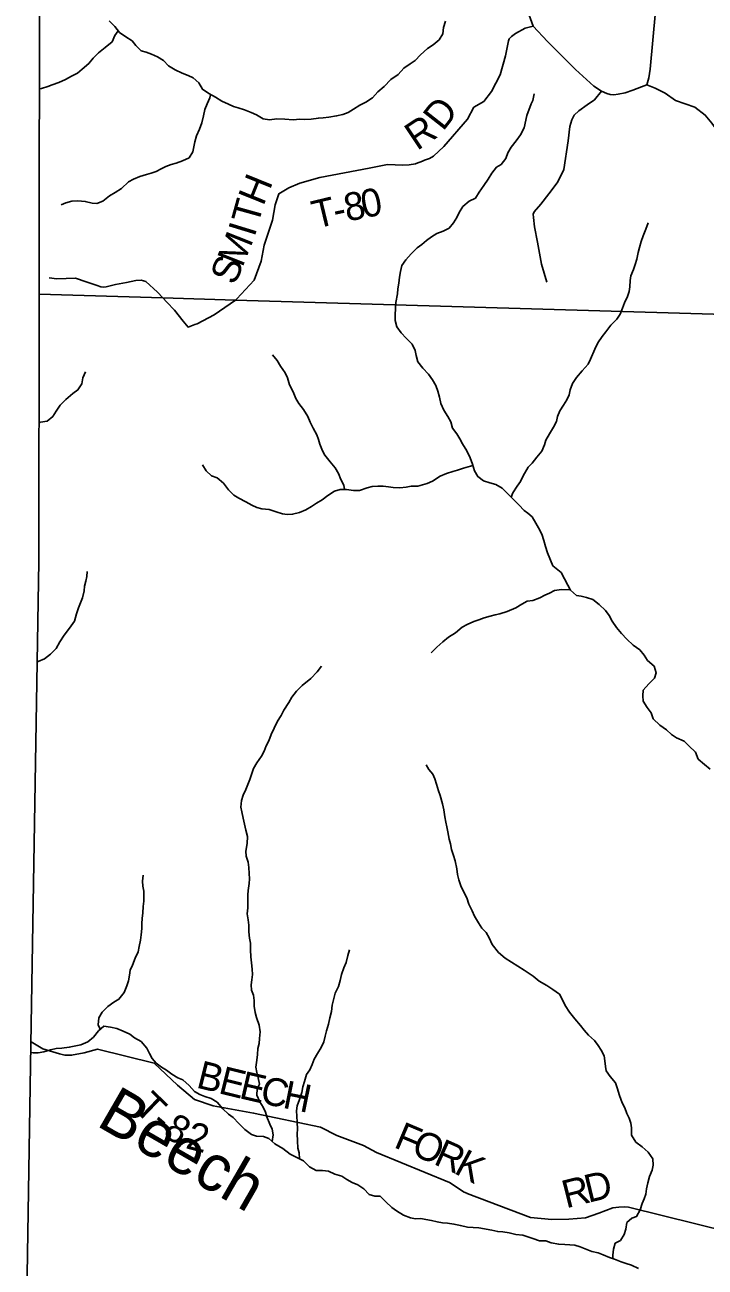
# Model space of a CAD drawing. Extents: x 1624196 to 2029251, y 146837 to 440034.
# Drawn here: x 1749573 to 1756894, y 312033 to 325395 of the extents above; entities that cross this region are included whole.
import ezdxf

# ---------------------------------------------------------------- set-up
doc = ezdxf.new("R2010")
doc.units = 0
for name, color, linetype in [('GM_X_Adjacent_County', 7, 'Continuous'), ('GM_X_County', 7, 'Continuous'), ('GM_X_County_Road', 7, 'Continuous'), ('GM_X_Minor_River', 7, 'Continuous'), ('GM_X_Minor_River_Text', 7, 'Continuous'), ('GM_X_Township', 7, 'Continuous'), ('GM_X_Township_Road', 7, 'Continuous'), ('GM_X_Township_Road_Text', 7, 'Continuous')]:
    doc.layers.add(name, color=color, linetype=linetype)

msp = doc.modelspace()

# ---------------------------------------------------------------- linework, layer by layer
at = {"layer": 'GM_X_Adjacent_County'}
msp.add_lwpolyline([(1749664, 354140), (1749675, 353340), (1749751, 348058), (1749743, 339646), (1749737, 333977), (1749714, 331531), (1749733, 330019), (1749726, 322498), (1749723, 319624), (1749639, 314429), (1749573, 310374), (1749573, 310345), (1749586, 306557), (1749590, 305214), (1749604, 300900)], dxfattribs=at)
at = {"layer": 'GM_X_County'}
msp.add_lwpolyline([(1749604, 300900), (1749590, 305214), (1749586, 306557), (1749573, 310345), (1749573, 310374), (1749639, 314429), (1749723, 319624), (1749726, 322498), (1749733, 330019), (1749714, 331531), (1749737, 333977), (1749743, 339646), (1749751, 348058), (1749675, 353340), (1749664, 354140)], dxfattribs=at)
at = {"layer": 'GM_X_County_Road'}
for points in [[(1756265, 324750), (1756207, 324727), (1756115, 324694), (1756034, 324665), (1755956, 324648), (1755912, 324642), (1755871, 324647), (1755836, 324657), (1755777, 324682), (1755696, 324737), (1755498, 324916), (1755198, 325215), (1755042, 325382), (1754946, 325645)], [(1756358, 325543), (1756303, 324919), (1756286, 324824), (1756265, 324750)]]:
    msp.add_lwpolyline(points, dxfattribs=at)
at = {"layer": 'GM_X_Minor_River'}
for points in [[(1750480, 325439), (1750543, 325378), (1750592, 325313), (1750660, 325266), (1750727, 325223), (1750768, 325172), (1750826, 325117), (1750879, 325100), (1750937, 325079), (1750999, 325052), (1751066, 325011), (1751120, 324956), (1751189, 324911), (1751265, 324876), (1751332, 324852), (1751384, 324826), (1751447, 324773), (1751484, 324702), (1751552, 324655), (1751623, 324617), (1751693, 324574), (1751766, 324541), (1751818, 324518), (1751870, 324501), (1751936, 324480), (1752009, 324453), (1752065, 324428), (1752139, 324385), (1752206, 324372), (1752283, 324383), (1752371, 324381), (1752461, 324372), (1752533, 324379), (1752585, 324378), (1752654, 324379), (1752732, 324392), (1752784, 324395), (1752846, 324402), (1752927, 324415), (1752995, 324430), (1753052, 324451), (1753108, 324488), (1753179, 324531), (1753244, 324562), (1753315, 324609), (1753372, 324676), (1753441, 324733), (1753511, 324806), (1753590, 324861), (1753653, 324930), (1753718, 324977), (1753773, 325010), (1753830, 325073), (1753905, 325142), (1753966, 325181), (1754033, 325235), (1754072, 325298), (1754077, 325368), (1754100, 325434)], [(1750578, 325332), (1750540, 325282), (1750512, 325214), (1750439, 325153), (1750366, 325094), (1750309, 325035), (1750260, 324980), (1750191, 324919), (1750140, 324875), (1750077, 324844), (1750009, 324809), (1749938, 324776), (1749869, 324749), (1749819, 324732), (1749752, 324711), (1749732, 324706)], [(1751571, 324644), (1751565, 324610), (1751536, 324545), (1751509, 324485), (1751496, 324415), (1751476, 324341), (1751451, 324272), (1751422, 324200), (1751403, 324138), (1751381, 324030), (1751340, 323965), (1751271, 323934), (1751201, 323909), (1751148, 323892), (1751092, 323871), (1751041, 323847), (1750987, 323818), (1750934, 323801), (1750884, 323784), (1750811, 323765), (1750741, 323734), (1750690, 323707), (1750613, 323634), (1750546, 323591), (1750483, 323556), (1750414, 323497), (1750349, 323474), (1750299, 323477), (1750223, 323496), (1750145, 323503), (1750079, 323498), (1750015, 323481), (1749964, 323458)], [(1755023, 324546), (1755039, 324580), (1755052, 324652)], [(1754986, 320143), (1754946, 320170), (1754888, 320231), (1754825, 320298), (1754774, 320349), (1754711, 320410), (1754642, 320453), (1754576, 320470), (1754508, 320489), (1754448, 320536), (1754411, 320599), (1754391, 320670), (1754366, 320738), (1754331, 320813), (1754282, 320888), (1754255, 320942), (1754221, 320995), (1754176, 321058), (1754156, 321126), (1754126, 321183), (1754081, 321251), (1754050, 321322), (1754036, 321390), (1754017, 321455), (1753994, 321515), (1753960, 321576), (1753917, 321639), (1753854, 321702), (1753803, 321771), (1753784, 321837), (1753773, 321893), (1753740, 321962), (1753677, 322025), (1753624, 322084), (1753577, 322147), (1753558, 322215), (1753559, 322281), (1753562, 322339), (1753567, 322407), (1753583, 322501), (1753588, 322557), (1753597, 322615), (1753606, 322683), (1753615, 322743), (1753630, 322805), (1753673, 322866), (1753730, 322932), (1753793, 322995), (1753844, 323034), (1753895, 323075), (1753950, 323116), (1754008, 323150), (1754075, 323175), (1754138, 323208), (1754185, 323267), (1754220, 323323), (1754247, 323376), (1754286, 323440), (1754353, 323499), (1754422, 323530), (1754463, 323597), (1754512, 323666), (1754559, 323734), (1754597, 323799), (1754648, 323863), (1754698, 323894), (1754750, 323957), (1754771, 324019), (1754806, 324080), (1754861, 324146), (1754906, 324211), (1754946, 324286), (1754975, 324421), (1755023, 324546)], [(1754990, 320638), (1755031, 320682), (1755082, 320744), (1755137, 320811), (1755166, 320877), (1755180, 320929), (1755217, 320995), (1755262, 321067), (1755293, 321130), (1755306, 321182), (1755330, 321242), (1755371, 321304), (1755406, 321362), (1755431, 321416), (1755441, 321468), (1755466, 321536), (1755511, 321602), (1755572, 321673), (1755635, 321747), (1755660, 321800), (1755705, 321908), (1755738, 321974), (1755787, 322042), (1755824, 322094), (1755879, 322165), (1755944, 322231), (1755978, 322284), (1756005, 322348), (1756026, 322404), (1756057, 322474), (1756075, 322526), (1756084, 322578), (1756087, 322644), (1756095, 322694), (1756122, 322764), (1756139, 322816), (1756160, 322874), (1756173, 322946), (1756187, 323002), (1756206, 323064), (1756227, 323126), (1756254, 323198), (1756279, 323264)], [(1753014, 320398), (1753006, 320445), (1752975, 320506), (1752948, 320570), (1752914, 320631), (1752859, 320696), (1752802, 320765), (1752775, 320815), (1752748, 320884), (1752733, 320934), (1752714, 320987), (1752675, 321057), (1752644, 321120), (1752619, 321184), (1752570, 321259), (1752521, 321322), (1752488, 321377), (1752461, 321449), (1752420, 321522), (1752401, 321598), (1752376, 321651), (1752325, 321724), (1752288, 321786), (1752237, 321845)], [(1749728, 321109), (1749743, 321120), (1749812, 321134), (1749873, 321184), (1749910, 321241), (1749955, 321304), (1750016, 321364), (1750089, 321429), (1750144, 321468), (1750185, 321535), (1750196, 321597), (1750227, 321663)], [(1754395, 320654), (1754342, 320642), (1754292, 320627), (1754227, 320606), (1754177, 320591), (1754110, 320568), (1754042, 320541), (1753961, 320488), (1753904, 320461), (1753852, 320446), (1753801, 320432), (1753729, 320432), (1753675, 320422), (1753607, 320416), (1753538, 320419), (1753486, 320425), (1753430, 320434), (1753372, 320433), (1753312, 320430), (1753256, 320417), (1753173, 320388), (1753109, 320387), (1753035, 320399), (1752967, 320396), (1752906, 320379), (1752835, 320334), (1752772, 320286), (1752712, 320251), (1752657, 320214), (1752596, 320179), (1752530, 320150), (1752455, 320131), (1752395, 320130), (1752345, 320137), (1752279, 320158), (1752201, 320181), (1752123, 320191), (1752068, 320205), (1752016, 320228), (1751950, 320263), (1751875, 320303), (1751821, 320336), (1751764, 320395), (1751711, 320465), (1751642, 320523), (1751580, 320544), (1751525, 320599), (1751484, 320663)], [(1754808, 320315), (1754824, 320360), (1754872, 320432), (1754905, 320485), (1754936, 320545), (1754990, 320638)], [(1754986, 320143), (1755034, 320102), (1755070, 320035), (1755099, 319985), (1755136, 319916), (1755156, 319848), (1755175, 319783), (1755196, 319717), (1755254, 319576)], [(1749709, 318543), (1749715, 318549), (1749785, 318575), (1749849, 318626), (1749910, 318688), (1749948, 318758), (1749996, 318832), (1750053, 318906), (1750107, 318981), (1750130, 319061), (1750150, 319125), (1750173, 319177), (1750193, 319231), (1750211, 319307), (1750214, 319357), (1750228, 319411), (1750240, 319463), (1750245, 319514)], [(1756949, 317391), (1756888, 317438), (1756820, 317498), (1756790, 317571), (1756719, 317639), (1756667, 317690), (1756585, 317728), (1756533, 317761), (1756478, 317811), (1756406, 317864), (1756336, 317931), (1756313, 317995), (1756269, 318051), (1756228, 318122), (1756222, 318178), (1756226, 318238), (1756287, 318306), (1756347, 318368), (1756366, 318426), (1756344, 318496), (1756272, 318559), (1756237, 318617), (1756191, 318672), (1756119, 318724), (1756052, 318787), (1755994, 318847), (1755938, 318912), (1755893, 318982), (1755861, 319043), (1755822, 319097), (1755754, 319160), (1755686, 319214), (1755616, 319237), (1755560, 319249), (1755508, 319258), (1755443, 319316), (1755417, 319369), (1755379, 319437), (1755346, 319503), (1755254, 319576)], [(1755442, 319317), (1755347, 319321), (1755274, 319311), (1755220, 319282), (1755168, 319260), (1755114, 319234), (1755041, 319204), (1754978, 319197)], [(1754978, 319197), (1754920, 319163), (1754856, 319126), (1754763, 319084), (1754685, 319059), (1754635, 319049), (1754579, 319035), (1754515, 319016), (1754457, 318996), (1754404, 318976), (1754334, 318947), (1754280, 318915), (1754208, 318855), (1754133, 318808), (1754071, 318760), (1754005, 318702), (1753946, 318642)], [(1752235, 313386), (1752247, 313455), (1752236, 313517), (1752210, 313570), (1752177, 313650), (1752163, 313702), (1752137, 313753), (1752102, 313813), (1752068, 313883), (1752072, 313951), (1752099, 314003), (1752085, 314071), (1752069, 314128), (1752060, 314184), (1752068, 314258), (1752075, 314320), (1752081, 314384), (1752093, 314438), (1752098, 314492), (1752106, 314566), (1752093, 314636), (1752065, 314719), (1752051, 314771), (1752040, 314841), (1752040, 314901), (1752033, 314957), (1752011, 315012), (1752007, 315070), (1752016, 315122), (1752022, 315180), (1752018, 315240), (1752011, 315306), (1752005, 315372), (1752002, 315445), (1752000, 315517), (1751991, 315573), (1751985, 315639), (1751983, 315711), (1751976, 315769), (1751966, 315832), (1751971, 315898), (1751973, 315974), (1751971, 316036), (1751976, 316086), (1751986, 316160), (1751989, 316210), (1751987, 316266), (1751985, 316330), (1751976, 316389), (1751954, 316453), (1751950, 316507), (1751965, 316591), (1751969, 316665), (1751950, 316735), (1751938, 316798), (1751923, 316864), (1751909, 316930), (1751899, 316982), (1751904, 317052), (1751922, 317108), (1751951, 317172), (1751973, 317226), (1751993, 317280), (1752014, 317342), (1752032, 317398), (1752068, 317458), (1752121, 317530), (1752149, 317582), (1752170, 317640), (1752198, 317694), (1752222, 317762), (1752257, 317830), (1752293, 317905), (1752330, 317967), (1752360, 318025), (1752413, 318107), (1752447, 318163), (1752495, 318229), (1752558, 318289), (1752652, 318364), (1752717, 318438), (1752767, 318498)], [(1754946, 315228), (1754879, 315272), (1754810, 315313), (1754742, 315357), (1754670, 315416), (1754601, 315502), (1754569, 315575), (1754538, 315631), (1754492, 315681), (1754456, 315736), (1754411, 315808), (1754387, 315866), (1754351, 315937), (1754330, 316007), (1754296, 316065), (1754263, 316134), (1754243, 316198), (1754229, 316256), (1754220, 316316), (1754202, 316402), (1754185, 316461), (1754165, 316525), (1754153, 316587), (1754140, 316637), (1754126, 316714), (1754115, 316768), (1754103, 316820), (1754093, 316876), (1754080, 316952), (1754068, 317017), (1754041, 317105), (1754023, 317155), (1754003, 317227), (1753986, 317284), (1753964, 317334), (1753922, 317386), (1753891, 317436)], [(1750383, 314592), (1750362, 314639), (1750371, 314714), (1750405, 314777), (1750466, 314837), (1750530, 314883), (1750586, 314915), (1750641, 314986), (1750671, 315060), (1750687, 315114), (1750698, 315172), (1750708, 315226), (1750730, 315280), (1750761, 315356), (1750791, 315426), (1750804, 315482), (1750816, 315550), (1750824, 315606), (1750831, 315674), (1750831, 315729), (1750834, 315785), (1750842, 315843), (1750848, 315911), (1750853, 315971), (1750855, 316025), (1750853, 316079), (1750844, 316131), (1750840, 316185), (1750848, 316251)], [(1752527, 313198), (1752524, 313263), (1752510, 313313), (1752507, 313393), (1752505, 313466), (1752508, 313516), (1752504, 313592), (1752501, 313658), (1752497, 313716), (1752503, 313770), (1752528, 313838), (1752552, 313912), (1752565, 313972), (1752583, 314030), (1752605, 314104), (1752640, 314156), (1752664, 314214), (1752685, 314270), (1752721, 314332), (1752761, 314396), (1752790, 314456), (1752804, 314518), (1752818, 314574), (1752839, 314648), (1752855, 314714), (1752872, 314784), (1752880, 314850), (1752897, 314922), (1752913, 314980), (1752947, 315052), (1752966, 315118), (1752982, 315180), (1753005, 315254), (1753031, 315310), (1753050, 315384), (1753068, 315448)], [(1755902, 312124), (1755901, 312163), (1755908, 312227), (1755926, 312291), (1755984, 312321), (1756021, 312383), (1756039, 312443), (1756050, 312513), (1756106, 312561), (1756156, 312578), (1756195, 312648), (1756217, 312718), (1756238, 312768), (1756256, 312819), (1756264, 312875), (1756277, 312939), (1756295, 313009), (1756324, 313077), (1756336, 313131), (1756329, 313199), (1756281, 313270), (1756217, 313328), (1756148, 313379), (1756102, 313453), (1756101, 313532), (1756093, 313582), (1756075, 313636), (1756052, 313686), (1756028, 313747), (1756002, 313801), (1755971, 313881), (1755947, 313962), (1755928, 314014), (1755870, 314083), (1755828, 314143), (1755821, 314193), (1755813, 314253), (1755806, 314306), (1755774, 314368), (1755744, 314418), (1755703, 314471), (1755637, 314529), (1755593, 314582), (1755551, 314632), (1755490, 314705), (1755434, 314777), (1755389, 314848), (1755359, 314908), (1755327, 314969), (1755256, 315021), (1755190, 315064), (1755106, 315110), (1755044, 315163), (1754946, 315228)], [(1749641, 314343), (1749664, 314339), (1749718, 314339), (1749776, 314349), (1749850, 314370), (1749911, 314386), (1749971, 314389), (1750051, 314399), (1750123, 314415), (1750175, 314426), (1750251, 314456), (1750311, 314508), (1750364, 314575), (1750422, 314625), (1750494, 314613), (1750564, 314600), (1750632, 314572), (1750702, 314539), (1750753, 314501), (1750825, 314460), (1750887, 314390), (1750914, 314333), (1750942, 314279), (1750986, 314229), (1751044, 314186), (1751097, 314152), (1751155, 314109), (1751221, 314071), (1751275, 314049), (1751340, 313986), (1751398, 313922), (1751456, 313891), (1751510, 313867), (1751578, 313846), (1751641, 313806), (1751703, 313737), (1751763, 313677), (1751814, 313642), (1751876, 313580), (1751940, 313513), (1752013, 313461), (1752067, 313442), (1752143, 313440), (1752197, 313417), (1752265, 313361), (1752348, 313310), (1752428, 313250), (1752492, 313215), (1752570, 313177), (1752637, 313114), (1752709, 313074), (1752777, 313073), (1752839, 313065), (1752909, 313034), (1752985, 313012), (1753038, 312975), (1753096, 312945), (1753156, 312918), (1753220, 312874), (1753280, 312813), (1753341, 312797), (1753395, 312795), (1753457, 312734), (1753521, 312676), (1753573, 312639), (1753646, 312593), (1753722, 312562), (1753776, 312554), (1753836, 312555), (1753888, 312547), (1753948, 312535), (1754010, 312522), (1754068, 312510), (1754120, 312508), (1754190, 312497), (1754260, 312481), (1754336, 312464), (1754398, 312460), (1754458, 312455), (1754597, 312430), (1754661, 312416), (1754715, 312412), (1754783, 312401), (1754857, 312383), (1754933, 312376)], [(1756175, 312019), (1756101, 312055), (1756045, 312074), (1755989, 312092), (1755919, 312119), (1755865, 312137), (1755797, 312164), (1755743, 312186), (1755673, 312202), (1755601, 312231), (1755550, 312251), (1755490, 312270), (1755438, 312274), (1755384, 312277), (1755319, 312279), (1755236, 312296), (1755180, 312316), (1755112, 312318), (1755040, 312343), (1754933, 312376)]]:
    msp.add_lwpolyline(points, dxfattribs=at)
at = {"layer": 'GM_X_Township'}
for points in [[(1767163, 327348), (1761425, 324031), (1758332, 322244), (1751841, 322435), (1751058, 322458), (1749726, 322498), (1749733, 330019)], [(1749604, 300900), (1749590, 305214), (1749586, 306557), (1749573, 310345), (1749573, 310374), (1749639, 314429), (1749723, 319624), (1749726, 322498), (1751058, 322458), (1751841, 322435), (1758332, 322244), (1761425, 324031), (1767163, 327348)]]:
    msp.add_lwpolyline(points, dxfattribs=at)
at = {"layer": 'GM_X_Township_Road'}
for points in [[(1753783, 323904), (1753853, 323929), (1753873, 323938), (1753926, 323958), (1753969, 323982), (1754083, 324086), (1754338, 324380), (1754406, 324508), (1754511, 324570), (1754595, 324680), (1754689, 324859), (1754746, 325061), (1754776, 325223), (1754786, 325243), (1754810, 325269), (1754852, 325301), (1754957, 325361), (1755042, 325382)], [(1757418, 323779), (1757413, 323789), (1757379, 323860), (1757239, 324019), (1757102, 324148), (1756965, 324339), (1756894, 324424), (1756783, 324511), (1756574, 324583), (1756464, 324660), (1756356, 324715), (1756265, 324750)], [(1755054, 323384), (1755124, 323466), (1755210, 323577), (1755301, 323696), (1755353, 323792), (1755372, 323841), (1755418, 324149), (1755437, 324303), (1755458, 324374), (1755483, 324424), (1755535, 324471), (1755624, 324536), (1755702, 324587), (1755777, 324682)], [(1753277, 323854), (1753474, 323892), (1753642, 323886), (1753709, 323891), (1753777, 323902), (1753783, 323904)], [(1751611, 322277), (1751841, 322435), (1751854, 322447), (1752042, 322648), (1752115, 322853), (1752149, 323027), (1752239, 323293), (1752266, 323458), (1752306, 323578), (1752414, 323642), (1752531, 323692), (1752749, 323752), (1753277, 323854)], [(1755189, 322626), (1755133, 322820), (1755088, 323056), (1755058, 323224), (1755046, 323322), (1755044, 323359), (1755052, 323383), (1755054, 323384)], [(1749836, 322673), (1749917, 322664), (1750119, 322672), (1750232, 322632), (1750350, 322593), (1750390, 322577), (1750423, 322574), (1750448, 322577), (1750548, 322601), (1750668, 322625), (1750766, 322645), (1750824, 322649), (1750874, 322634), (1751001, 322520), (1751058, 322458), (1751101, 322414)], [(1751101, 322414), (1751184, 322325), (1751276, 322208), (1751330, 322144), (1751403, 322171), (1751427, 322180), (1751609, 322276), (1751611, 322277)], [(1749640, 314457), (1749767, 314380), (1749945, 314327), (1750005, 314312), (1750077, 314313), (1750211, 314337), (1750355, 314377), (1750966, 314229), (1751216, 313989), (1751398, 313837), (1751601, 313768), (1752035, 313691), (1752753, 313539), (1752931, 313450), (1753218, 313341), (1753356, 313266), (1754141, 312942), (1754299, 312839), (1754328, 312828)], [(1754328, 312828), (1754333, 312826), (1754911, 312605), (1755013, 312569), (1755244, 312546), (1755426, 312548), (1755606, 312565), (1755749, 312613), (1755899, 312671), (1755966, 312679), (1756025, 312682), (1756069, 312678), (1757156, 312411), (1757223, 312383), (1757288, 312342), (1757324, 312308), (1757372, 312204), (1757407, 312154)]]:
    msp.add_lwpolyline(points, dxfattribs=at)

# ---------------------------------------------------------------- texts
at = {"layer": 'GM_X_Minor_River_Text'}
msp.add_text('Beech', height=500, rotation=329.9967, dxfattribs=at).set_placement((1750329, 313563))
at = {"layer": 'GM_X_Township_Road_Text'}
for s, rotation, p in [('D', 51.8385, (1754072, 324242)), ('R', 33.7702, (1753793, 324036)), ('H', 67.998, (1752139, 323438)), ('0', 11.1441, (1753220, 323314)), ('T', 74.4891, (1752082, 323231)), ('T', 13.5659, (1752704, 323201)), ('8', 11.3033, (1753039, 323278)), ('-', 11.8633, (1752919, 323253)), ('I', 72.9903, (1752044, 323105)), ('M', 68.2814, (1751914, 322777)), ('S', 67.0559, (1751833, 322584)), ('B', 346.0542, (1751407, 313967)), ('E', 346.1046, (1751646, 313907)), ('E', 346.9082, (1751868, 313853)), ('C', 348.0938, (1752094, 313800)), ('H', 348.6029, (1752337, 313749)), ('T', 316.2032, (1750738, 313729)), ('-', 319.3913, (1750914, 313562)), ('8', 327.6143, (1751045, 313454)), ('2', 345.2026, (1751293, 313315)), ('F', 337.0806, (1753532, 313327)), ('O', 337.0736, (1753718, 313249)), ('R', 336.1833, (1753960, 313146)), ('K', 331.6532, (1754180, 313050)), ('R', 14.1593, (1755397, 312664)), ('D', 13.572, (1755635, 312724))]:
    msp.add_text(s, height=300, rotation=rotation, dxfattribs=at).set_placement(p)

doc.saveas('drawing.dxf')
